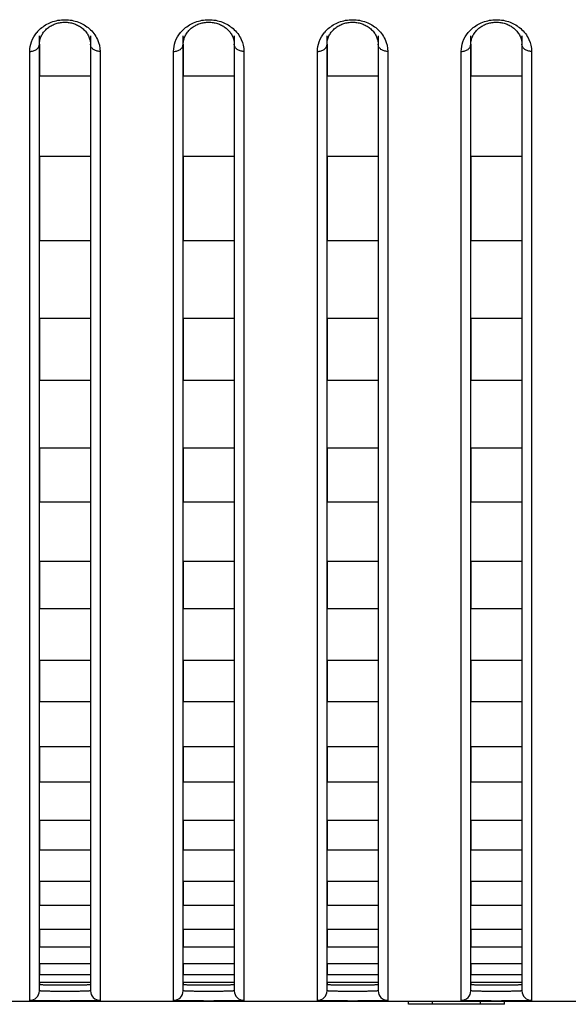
# Model space of a CAD drawing. Header units: millimetres. Extents: x -6054 to 364, y -1866 to 3094.
# Tile 274 of 360: x -3987 to -3970, y 1484 to 1515. Entities that reach past the tile are written whole.
import ezdxf

# ---------------------------------------------------------------- set-up
doc = ezdxf.new("R2010")
doc.units = ezdxf.units.MM
doc.header["$LTSCALE"] = 65.395
doc.layers.get('0').update_dxf_attribs({"linetype": 'CONTINUOUS'})

msp = doc.modelspace()

# ---------------------------------------------------------------- linework, layer by layer
at = {"linetype": 'Continuous'}
for p, q in [((-3986.223, 1484.478), (-3986.223, 1514.359)), ((-3984.623, 1514.359), (-3984.623, 1484.478)), ((-3981.723, 1484.478), (-3981.723, 1514.359)), ((-3980.123, 1514.359), (-3980.123, 1484.478)), ((-3977.223, 1484.478), (-3977.223, 1514.359)), ((-3975.623, 1514.359), (-3975.623, 1484.478)), ((-3972.723, 1484.478), (-3972.723, 1514.359)), ((-3971.123, 1514.359), (-3971.123, 1484.478)), ((-3986.523, 1484.178), (-3986.523, 1513.867)), ((-3986.223, 1514.091), (-3986.223, 1513.095)), ((-3986.223, 1514.091), (-3986.223, 1513.095)), ((-3984.623, 1514.091), (-3984.623, 1513.095)), ((-3984.623, 1514.091), (-3984.623, 1513.095)), ((-3984.323, 1513.867), (-3984.323, 1484.178)), ((-3982.023, 1484.178), (-3982.023, 1513.867)), ((-3981.723, 1514.091), (-3981.723, 1513.095)), ((-3981.723, 1514.091), (-3981.723, 1513.095)), ((-3980.123, 1514.091), (-3980.123, 1513.095)), ((-3980.123, 1514.091), (-3980.123, 1513.095)), ((-3979.823, 1513.867), (-3979.823, 1484.178)), ((-3977.523, 1484.178), (-3977.523, 1513.867)), ((-3977.223, 1514.091), (-3977.223, 1513.095)), ((-3977.223, 1514.091), (-3977.223, 1513.095)), ((-3975.623, 1514.091), (-3975.623, 1513.095)), ((-3975.623, 1514.091), (-3975.623, 1513.095)), ((-3975.323, 1513.867), (-3975.323, 1484.178)), ((-3973.023, 1484.178), (-3973.023, 1513.867)), ((-3972.723, 1514.091), (-3972.723, 1513.095)), ((-3972.723, 1514.091), (-3972.723, 1513.095)), ((-3971.123, 1514.091), (-3971.123, 1513.095)), ((-3971.123, 1514.091), (-3971.123, 1513.095)), ((-3970.823, 1513.867), (-3970.823, 1484.178)), ((-3984.623, 1513.095), (-3986.223, 1513.095)), ((-3984.623, 1513.095), (-3986.223, 1513.095)), ((-3980.123, 1513.095), (-3981.723, 1513.095)), ((-3980.123, 1513.095), (-3981.723, 1513.095)), ((-3975.623, 1513.095), (-3977.223, 1513.095)), ((-3975.623, 1513.095), (-3977.223, 1513.095)), ((-3971.123, 1513.095), (-3972.723, 1513.095)), ((-3971.123, 1513.095), (-3972.723, 1513.095)), ((-3986.223, 1510.583), (-3986.223, 1507.945)), ((-3986.223, 1510.583), (-3986.223, 1507.945)), ((-3984.623, 1510.583), (-3986.223, 1510.583)), ((-3984.623, 1510.583), (-3986.223, 1510.583)), ((-3984.623, 1510.583), (-3984.623, 1507.945)), ((-3984.623, 1510.583), (-3984.623, 1507.945)), ((-3981.723, 1510.583), (-3981.723, 1507.945)), ((-3981.723, 1510.583), (-3981.723, 1507.945)), ((-3980.123, 1510.583), (-3981.723, 1510.583)), ((-3980.123, 1510.583), (-3981.723, 1510.583)), ((-3980.123, 1510.583), (-3980.123, 1507.945)), ((-3980.123, 1510.583), (-3980.123, 1507.945)), ((-3977.223, 1510.583), (-3977.223, 1507.945)), ((-3977.223, 1510.583), (-3977.223, 1507.945)), ((-3975.623, 1510.583), (-3977.223, 1510.583)), ((-3975.623, 1510.583), (-3977.223, 1510.583)), ((-3975.623, 1510.583), (-3975.623, 1507.945)), ((-3975.623, 1510.583), (-3975.623, 1507.945)), ((-3972.723, 1510.583), (-3972.723, 1507.945)), ((-3972.723, 1510.583), (-3972.723, 1507.945)), ((-3971.123, 1510.583), (-3972.723, 1510.583)), ((-3971.123, 1510.583), (-3972.723, 1510.583)), ((-3971.123, 1510.583), (-3971.123, 1507.945)), ((-3971.123, 1510.583), (-3971.123, 1507.945)), ((-3984.623, 1507.945), (-3986.223, 1507.945)), ((-3984.623, 1507.945), (-3986.223, 1507.945)), ((-3980.123, 1507.945), (-3981.723, 1507.945)), ((-3980.123, 1507.945), (-3981.723, 1507.945)), ((-3975.623, 1507.945), (-3977.223, 1507.945)), ((-3975.623, 1507.945), (-3977.223, 1507.945)), ((-3971.123, 1507.945), (-3972.723, 1507.945)), ((-3971.123, 1507.945), (-3972.723, 1507.945)), ((-3986.223, 1505.516), (-3986.223, 1503.576)), ((-3986.223, 1505.516), (-3986.223, 1503.576)), ((-3984.623, 1505.516), (-3986.223, 1505.516)), ((-3984.623, 1505.516), (-3986.223, 1505.516)), ((-3984.623, 1505.516), (-3984.623, 1503.576)), ((-3984.623, 1505.516), (-3984.623, 1503.576)), ((-3981.723, 1505.516), (-3981.723, 1503.576)), ((-3981.723, 1505.516), (-3981.723, 1503.576)), ((-3980.123, 1505.516), (-3981.723, 1505.516)), ((-3980.123, 1505.516), (-3981.723, 1505.516)), ((-3980.123, 1505.516), (-3980.123, 1503.576)), ((-3980.123, 1505.516), (-3980.123, 1503.576)), ((-3977.223, 1505.516), (-3977.223, 1503.576)), ((-3977.223, 1505.516), (-3977.223, 1503.576)), ((-3975.623, 1505.516), (-3977.223, 1505.516)), ((-3975.623, 1505.516), (-3977.223, 1505.516)), ((-3975.623, 1505.516), (-3975.623, 1503.576)), ((-3975.623, 1505.516), (-3975.623, 1503.576)), ((-3972.723, 1505.516), (-3972.723, 1503.576)), ((-3972.723, 1505.516), (-3972.723, 1503.576)), ((-3971.123, 1505.516), (-3972.723, 1505.516)), ((-3971.123, 1505.516), (-3972.723, 1505.516)), ((-3971.123, 1505.516), (-3971.123, 1503.576)), ((-3971.123, 1505.516), (-3971.123, 1503.576)), ((-3984.623, 1503.576), (-3986.223, 1503.576)), ((-3984.623, 1503.576), (-3986.223, 1503.576)), ((-3980.123, 1503.576), (-3981.723, 1503.576)), ((-3980.123, 1503.576), (-3981.723, 1503.576)), ((-3975.623, 1503.576), (-3977.223, 1503.576)), ((-3975.623, 1503.576), (-3977.223, 1503.576)), ((-3971.123, 1503.576), (-3972.723, 1503.576)), ((-3971.123, 1503.576), (-3972.723, 1503.576)), ((-3986.223, 1501.459), (-3986.223, 1499.762)), ((-3986.223, 1501.459), (-3986.223, 1499.762)), ((-3984.623, 1501.459), (-3986.223, 1501.459)), ((-3984.623, 1501.459), (-3986.223, 1501.459)), ((-3984.623, 1501.459), (-3984.623, 1499.762)), ((-3984.623, 1501.459), (-3984.623, 1499.762)), ((-3981.723, 1501.459), (-3981.723, 1499.762)), ((-3981.723, 1501.459), (-3981.723, 1499.762)), ((-3980.123, 1501.459), (-3981.723, 1501.459)), ((-3980.123, 1501.459), (-3981.723, 1501.459)), ((-3980.123, 1501.459), (-3980.123, 1499.762)), ((-3980.123, 1501.459), (-3980.123, 1499.762)), ((-3977.223, 1501.459), (-3977.223, 1499.762)), ((-3977.223, 1501.459), (-3977.223, 1499.762)), ((-3975.623, 1501.459), (-3977.223, 1501.459)), ((-3975.623, 1501.459), (-3977.223, 1501.459)), ((-3975.623, 1501.459), (-3975.623, 1499.762)), ((-3975.623, 1501.459), (-3975.623, 1499.762)), ((-3972.723, 1501.459), (-3972.723, 1499.762)), ((-3972.723, 1501.459), (-3972.723, 1499.762)), ((-3971.123, 1501.459), (-3972.723, 1501.459)), ((-3971.123, 1501.459), (-3972.723, 1501.459)), ((-3971.123, 1501.459), (-3971.123, 1499.762)), ((-3971.123, 1501.459), (-3971.123, 1499.762)), ((-3984.623, 1499.762), (-3986.223, 1499.762)), ((-3984.623, 1499.762), (-3986.223, 1499.762)), ((-3980.123, 1499.762), (-3981.723, 1499.762)), ((-3980.123, 1499.762), (-3981.723, 1499.762)), ((-3975.623, 1499.762), (-3977.223, 1499.762)), ((-3975.623, 1499.762), (-3977.223, 1499.762)), ((-3971.123, 1499.762), (-3972.723, 1499.762)), ((-3971.123, 1499.762), (-3972.723, 1499.762)), ((-3986.223, 1497.91), (-3986.223, 1496.425)), ((-3986.223, 1497.91), (-3986.223, 1496.425)), ((-3984.623, 1497.91), (-3986.223, 1497.91)), ((-3984.623, 1497.91), (-3986.223, 1497.91)), ((-3984.623, 1497.91), (-3984.623, 1496.425)), ((-3984.623, 1497.91), (-3984.623, 1496.425)), ((-3981.723, 1497.91), (-3981.723, 1496.425)), ((-3981.723, 1497.91), (-3981.723, 1496.425)), ((-3980.123, 1497.91), (-3981.723, 1497.91)), ((-3980.123, 1497.91), (-3981.723, 1497.91)), ((-3980.123, 1497.91), (-3980.123, 1496.425)), ((-3980.123, 1497.91), (-3980.123, 1496.425)), ((-3977.223, 1497.91), (-3977.223, 1496.425)), ((-3977.223, 1497.91), (-3977.223, 1496.425)), ((-3975.623, 1497.91), (-3977.223, 1497.91)), ((-3975.623, 1497.91), (-3977.223, 1497.91)), ((-3975.623, 1497.91), (-3975.623, 1496.425)), ((-3975.623, 1497.91), (-3975.623, 1496.425)), ((-3972.723, 1497.91), (-3972.723, 1496.425)), ((-3972.723, 1497.91), (-3972.723, 1496.425)), ((-3971.123, 1497.91), (-3972.723, 1497.91)), ((-3971.123, 1497.91), (-3972.723, 1497.91)), ((-3971.123, 1497.91), (-3971.123, 1496.425)), ((-3971.123, 1497.91), (-3971.123, 1496.425)), ((-3984.623, 1496.425), (-3986.223, 1496.425)), ((-3984.623, 1496.425), (-3986.223, 1496.425)), ((-3980.123, 1496.425), (-3981.723, 1496.425)), ((-3980.123, 1496.425), (-3981.723, 1496.425)), ((-3975.623, 1496.425), (-3977.223, 1496.425)), ((-3975.623, 1496.425), (-3977.223, 1496.425)), ((-3971.123, 1496.425), (-3972.723, 1496.425)), ((-3971.123, 1496.425), (-3972.723, 1496.425)), ((-3986.223, 1494.806), (-3986.223, 1493.513)), ((-3986.223, 1494.806), (-3986.223, 1493.513)), ((-3984.623, 1494.806), (-3986.223, 1494.806)), ((-3984.623, 1494.806), (-3986.223, 1494.806)), ((-3984.623, 1494.806), (-3984.623, 1493.513)), ((-3984.623, 1494.806), (-3984.623, 1493.513)), ((-3981.723, 1494.806), (-3981.723, 1493.513)), ((-3981.723, 1494.806), (-3981.723, 1493.513)), ((-3980.123, 1494.806), (-3981.723, 1494.806)), ((-3980.123, 1494.806), (-3981.723, 1494.806)), ((-3980.123, 1494.806), (-3980.123, 1493.513)), ((-3980.123, 1494.806), (-3980.123, 1493.513)), ((-3977.223, 1494.806), (-3977.223, 1493.513)), ((-3977.223, 1494.806), (-3977.223, 1493.513)), ((-3975.623, 1494.806), (-3977.223, 1494.806)), ((-3975.623, 1494.806), (-3977.223, 1494.806)), ((-3975.623, 1494.806), (-3975.623, 1493.513)), ((-3975.623, 1494.806), (-3975.623, 1493.513)), ((-3972.723, 1494.806), (-3972.723, 1493.513)), ((-3972.723, 1494.806), (-3972.723, 1493.513)), ((-3971.123, 1494.806), (-3972.723, 1494.806)), ((-3971.123, 1494.806), (-3972.723, 1494.806)), ((-3971.123, 1494.806), (-3971.123, 1493.513)), ((-3971.123, 1494.806), (-3971.123, 1493.513)), ((-3984.623, 1493.513), (-3986.223, 1493.513)), ((-3984.623, 1493.513), (-3986.223, 1493.513)), ((-3980.123, 1493.513), (-3981.723, 1493.513)), ((-3980.123, 1493.513), (-3981.723, 1493.513)), ((-3975.623, 1493.513), (-3977.223, 1493.513)), ((-3975.623, 1493.513), (-3977.223, 1493.513)), ((-3971.123, 1493.513), (-3972.723, 1493.513)), ((-3971.123, 1493.513), (-3972.723, 1493.513)), ((-3986.223, 1492.112), (-3986.223, 1491.001)), ((-3986.223, 1492.112), (-3986.223, 1491.001)), ((-3984.623, 1492.112), (-3986.223, 1492.112)), ((-3984.623, 1492.112), (-3986.223, 1492.112)), ((-3984.623, 1492.112), (-3984.623, 1491.001)), ((-3984.623, 1492.112), (-3984.623, 1491.001)), ((-3981.723, 1492.112), (-3981.723, 1491.001)), ((-3981.723, 1492.112), (-3981.723, 1491.001)), ((-3980.123, 1492.112), (-3981.723, 1492.112)), ((-3980.123, 1492.112), (-3981.723, 1492.112)), ((-3980.123, 1492.112), (-3980.123, 1491.001)), ((-3980.123, 1492.112), (-3980.123, 1491.001)), ((-3977.223, 1492.112), (-3977.223, 1491.001)), ((-3977.223, 1492.112), (-3977.223, 1491.001)), ((-3975.623, 1492.112), (-3977.223, 1492.112)), ((-3975.623, 1492.112), (-3977.223, 1492.112)), ((-3975.623, 1492.112), (-3975.623, 1491.001)), ((-3975.623, 1492.112), (-3975.623, 1491.001)), ((-3972.723, 1492.112), (-3972.723, 1491.001)), ((-3972.723, 1492.112), (-3972.723, 1491.001)), ((-3971.123, 1492.112), (-3972.723, 1492.112)), ((-3971.123, 1492.112), (-3972.723, 1492.112)), ((-3971.123, 1492.112), (-3971.123, 1491.001)), ((-3971.123, 1492.112), (-3971.123, 1491.001)), ((-3984.623, 1491.001), (-3986.223, 1491.001)), ((-3984.623, 1491.001), (-3986.223, 1491.001)), ((-3980.123, 1491.001), (-3981.723, 1491.001)), ((-3980.123, 1491.001), (-3981.723, 1491.001)), ((-3975.623, 1491.001), (-3977.223, 1491.001)), ((-3975.623, 1491.001), (-3977.223, 1491.001)), ((-3971.123, 1491.001), (-3972.723, 1491.001)), ((-3971.123, 1491.001), (-3972.723, 1491.001)), ((-3986.223, 1489.808), (-3986.223, 1488.875)), ((-3986.223, 1489.808), (-3986.223, 1488.875)), ((-3984.623, 1489.808), (-3986.223, 1489.808)), ((-3984.623, 1489.808), (-3986.223, 1489.808)), ((-3984.623, 1489.808), (-3984.623, 1488.875)), ((-3984.623, 1489.808), (-3984.623, 1488.875)), ((-3981.723, 1489.808), (-3981.723, 1488.875)), ((-3981.723, 1489.808), (-3981.723, 1488.875)), ((-3980.123, 1489.808), (-3981.723, 1489.808)), ((-3980.123, 1489.808), (-3981.723, 1489.808)), ((-3980.123, 1489.808), (-3980.123, 1488.875)), ((-3980.123, 1489.808), (-3980.123, 1488.875)), ((-3977.223, 1489.808), (-3977.223, 1488.875)), ((-3977.223, 1489.808), (-3977.223, 1488.875)), ((-3975.623, 1489.808), (-3977.223, 1489.808)), ((-3975.623, 1489.808), (-3977.223, 1489.808)), ((-3975.623, 1489.808), (-3975.623, 1488.875)), ((-3975.623, 1489.808), (-3975.623, 1488.875)), ((-3972.723, 1489.808), (-3972.723, 1488.875)), ((-3972.723, 1489.808), (-3972.723, 1488.875)), ((-3971.123, 1489.808), (-3972.723, 1489.808)), ((-3971.123, 1489.808), (-3972.723, 1489.808)), ((-3971.123, 1489.808), (-3971.123, 1488.875)), ((-3971.123, 1489.808), (-3971.123, 1488.875)), ((-3984.623, 1488.875), (-3986.223, 1488.875)), ((-3984.623, 1488.875), (-3986.223, 1488.875)), ((-3980.123, 1488.875), (-3981.723, 1488.875)), ((-3980.123, 1488.875), (-3981.723, 1488.875)), ((-3975.623, 1488.875), (-3977.223, 1488.875)), ((-3975.623, 1488.875), (-3977.223, 1488.875)), ((-3971.123, 1488.875), (-3972.723, 1488.875)), ((-3971.123, 1488.875), (-3972.723, 1488.875)), ((-3986.223, 1487.894), (-3986.223, 1487.148)), ((-3986.223, 1487.894), (-3986.223, 1487.148)), ((-3984.623, 1487.894), (-3986.223, 1487.894)), ((-3984.623, 1487.894), (-3986.223, 1487.894)), ((-3984.623, 1487.894), (-3984.623, 1487.148)), ((-3984.623, 1487.894), (-3984.623, 1487.148)), ((-3981.723, 1487.894), (-3981.723, 1487.148)), ((-3981.723, 1487.894), (-3981.723, 1487.148)), ((-3980.123, 1487.894), (-3981.723, 1487.894)), ((-3980.123, 1487.894), (-3981.723, 1487.894)), ((-3980.123, 1487.894), (-3980.123, 1487.148)), ((-3980.123, 1487.894), (-3980.123, 1487.148)), ((-3977.223, 1487.894), (-3977.223, 1487.148)), ((-3977.223, 1487.894), (-3977.223, 1487.148)), ((-3975.623, 1487.894), (-3977.223, 1487.894)), ((-3975.623, 1487.894), (-3977.223, 1487.894)), ((-3975.623, 1487.894), (-3975.623, 1487.148)), ((-3975.623, 1487.894), (-3975.623, 1487.148)), ((-3972.723, 1487.894), (-3972.723, 1487.148)), ((-3972.723, 1487.894), (-3972.723, 1487.148)), ((-3971.123, 1487.894), (-3972.723, 1487.894)), ((-3971.123, 1487.894), (-3972.723, 1487.894)), ((-3971.123, 1487.894), (-3971.123, 1487.148)), ((-3971.123, 1487.894), (-3971.123, 1487.148)), ((-3984.623, 1487.148), (-3986.223, 1487.148)), ((-3984.623, 1487.148), (-3986.223, 1487.148)), ((-3980.123, 1487.148), (-3981.723, 1487.148)), ((-3980.123, 1487.148), (-3981.723, 1487.148)), ((-3975.623, 1487.148), (-3977.223, 1487.148)), ((-3975.623, 1487.148), (-3977.223, 1487.148)), ((-3971.123, 1487.148), (-3972.723, 1487.148)), ((-3971.123, 1487.148), (-3972.723, 1487.148)), ((-3986.223, 1486.389), (-3986.223, 1485.837)), ((-3986.223, 1486.389), (-3986.223, 1485.837)), ((-3984.623, 1486.389), (-3986.223, 1486.389)), ((-3984.623, 1486.389), (-3986.223, 1486.389)), ((-3984.623, 1486.389), (-3984.623, 1485.837)), ((-3984.623, 1486.389), (-3984.623, 1485.837)), ((-3981.723, 1486.389), (-3981.723, 1485.837)), ((-3981.723, 1486.389), (-3981.723, 1485.837)), ((-3980.123, 1486.389), (-3981.723, 1486.389)), ((-3980.123, 1486.389), (-3981.723, 1486.389)), ((-3980.123, 1486.389), (-3980.123, 1485.837)), ((-3980.123, 1486.389), (-3980.123, 1485.837)), ((-3977.223, 1486.389), (-3977.223, 1485.837)), ((-3977.223, 1486.389), (-3977.223, 1485.837)), ((-3975.623, 1486.389), (-3977.223, 1486.389)), ((-3975.623, 1486.389), (-3977.223, 1486.389)), ((-3975.623, 1486.389), (-3975.623, 1485.837)), ((-3975.623, 1486.389), (-3975.623, 1485.837)), ((-3972.723, 1486.389), (-3972.723, 1485.837)), ((-3972.723, 1486.389), (-3972.723, 1485.837)), ((-3971.123, 1486.389), (-3972.723, 1486.389)), ((-3971.123, 1486.389), (-3972.723, 1486.389)), ((-3971.123, 1486.389), (-3971.123, 1485.837)), ((-3971.123, 1486.389), (-3971.123, 1485.837)), ((-3984.623, 1485.837), (-3986.223, 1485.837)), ((-3984.623, 1485.837), (-3986.223, 1485.837)), ((-3980.123, 1485.837), (-3981.723, 1485.837)), ((-3980.123, 1485.837), (-3981.723, 1485.837)), ((-3975.623, 1485.837), (-3977.223, 1485.837)), ((-3975.623, 1485.837), (-3977.223, 1485.837)), ((-3971.123, 1485.837), (-3972.723, 1485.837)), ((-3971.123, 1485.837), (-3972.723, 1485.837)), ((-3986.223, 1485.315), (-3986.223, 1484.98)), ((-3986.223, 1485.315), (-3986.223, 1484.98)), ((-3984.623, 1485.315), (-3986.223, 1485.315)), ((-3984.623, 1485.315), (-3986.223, 1485.315)), ((-3984.623, 1485.315), (-3984.623, 1484.98)), ((-3984.623, 1485.315), (-3984.623, 1484.98)), ((-3981.723, 1485.315), (-3981.723, 1484.98)), ((-3981.723, 1485.315), (-3981.723, 1484.98)), ((-3980.123, 1485.315), (-3981.723, 1485.315)), ((-3980.123, 1485.315), (-3981.723, 1485.315)), ((-3980.123, 1485.315), (-3980.123, 1484.98)), ((-3980.123, 1485.315), (-3980.123, 1484.98)), ((-3977.223, 1485.315), (-3977.223, 1484.98)), ((-3977.223, 1485.315), (-3977.223, 1484.98)), ((-3975.623, 1485.315), (-3977.223, 1485.315)), ((-3975.623, 1485.315), (-3977.223, 1485.315)), ((-3975.623, 1485.315), (-3975.623, 1484.98)), ((-3975.623, 1485.315), (-3975.623, 1484.98)), ((-3972.723, 1485.315), (-3972.723, 1484.98)), ((-3972.723, 1485.315), (-3972.723, 1484.98)), ((-3971.123, 1485.315), (-3972.723, 1485.315)), ((-3971.123, 1485.315), (-3972.723, 1485.315)), ((-3971.123, 1485.315), (-3971.123, 1484.98)), ((-3971.123, 1485.315), (-3971.123, 1484.98)), ((-3984.623, 1484.98), (-3986.223, 1484.98)), ((-3984.623, 1484.98), (-3986.223, 1484.98)), ((-3980.123, 1484.98), (-3981.723, 1484.98)), ((-3980.123, 1484.98), (-3981.723, 1484.98)), ((-3975.623, 1484.98), (-3977.223, 1484.98)), ((-3975.623, 1484.98), (-3977.223, 1484.98)), ((-3971.123, 1484.98), (-3972.723, 1484.98)), ((-3971.123, 1484.98), (-3972.723, 1484.98)), ((-3986.223, 1484.731), (-3986.223, 1484.678)), ((-3986.223, 1484.731), (-3986.223, 1484.678)), ((-3984.623, 1484.731), (-3986.223, 1484.731)), ((-3984.623, 1484.731), (-3986.223, 1484.731)), ((-3984.623, 1484.731), (-3984.623, 1484.678)), ((-3984.623, 1484.731), (-3984.623, 1484.678)), ((-3981.723, 1484.731), (-3981.723, 1484.678)), ((-3981.723, 1484.731), (-3981.723, 1484.678)), ((-3980.123, 1484.731), (-3981.723, 1484.731)), ((-3980.123, 1484.731), (-3981.723, 1484.731)), ((-3980.123, 1484.731), (-3980.123, 1484.678)), ((-3980.123, 1484.731), (-3980.123, 1484.678)), ((-3977.223, 1484.731), (-3977.223, 1484.678)), ((-3977.223, 1484.731), (-3977.223, 1484.678)), ((-3975.623, 1484.731), (-3977.223, 1484.731)), ((-3975.623, 1484.731), (-3977.223, 1484.731)), ((-3975.623, 1484.731), (-3975.623, 1484.678)), ((-3975.623, 1484.731), (-3975.623, 1484.678)), ((-3972.723, 1484.731), (-3972.723, 1484.678)), ((-3972.723, 1484.731), (-3972.723, 1484.678)), ((-3971.123, 1484.731), (-3972.723, 1484.731)), ((-3971.123, 1484.731), (-3972.723, 1484.731)), ((-3971.123, 1484.731), (-3971.123, 1484.678)), ((-3971.123, 1484.731), (-3971.123, 1484.678)), ((-4432.673, 1484.154), (-3353.673, 1484.154)), ((-3974.673, 1484.054), (-3974.673, 1484.154)), ((-3971.673, 1484.054), (-3974.673, 1484.054)), ((-3973.923, 1484.054), (-3973.923, 1484.154)), ((-3972.423, 1484.054), (-3972.423, 1484.154)), ((-3971.673, 1484.054), (-3971.673, 1484.154))]:
    msp.add_line(p, q, dxfattribs=at)
for points in [[(-3986.128, 1514.412), (-3986.11, 1514.44), (-3986.09, 1514.468), (-3986.068, 1514.495), (-3986.045, 1514.521), (-3986.021, 1514.546), (-3985.995, 1514.57), (-3985.968, 1514.592), (-3985.94, 1514.614), (-3985.912, 1514.635), (-3985.882, 1514.654), (-3985.852, 1514.671), (-3985.822, 1514.687), (-3985.791, 1514.702), (-3985.76, 1514.716), (-3985.728, 1514.728), (-3985.696, 1514.739), (-3985.663, 1514.749), (-3985.63, 1514.757), (-3985.596, 1514.765), (-3985.562, 1514.771), (-3985.528, 1514.775), (-3985.493, 1514.779), (-3985.459, 1514.781), (-3985.424, 1514.782), (-3985.389, 1514.781), (-3985.355, 1514.779), (-3985.32, 1514.776), (-3985.286, 1514.771), (-3985.252, 1514.765), (-3985.219, 1514.758), (-3985.185, 1514.749), (-3985.153, 1514.74), (-3985.12, 1514.729), (-3985.089, 1514.717), (-3985.057, 1514.703), (-3985.026, 1514.688), (-3984.996, 1514.672), (-3984.966, 1514.655), (-3984.936, 1514.636), (-3984.907, 1514.615), (-3984.879, 1514.594), (-3984.853, 1514.571), (-3984.827, 1514.547), (-3984.803, 1514.522), (-3984.78, 1514.497), (-3984.758, 1514.47), (-3984.738, 1514.443), (-3984.719, 1514.415)], [(-3981.628, 1514.412), (-3981.61, 1514.44), (-3981.59, 1514.468), (-3981.568, 1514.495), (-3981.545, 1514.521), (-3981.521, 1514.546), (-3981.495, 1514.57), (-3981.468, 1514.592), (-3981.44, 1514.614), (-3981.412, 1514.635), (-3981.382, 1514.654), (-3981.352, 1514.671), (-3981.322, 1514.687), (-3981.291, 1514.702), (-3981.26, 1514.716), (-3981.228, 1514.728), (-3981.196, 1514.739), (-3981.163, 1514.749), (-3981.13, 1514.757), (-3981.096, 1514.765), (-3981.062, 1514.771), (-3981.028, 1514.775), (-3980.993, 1514.779), (-3980.959, 1514.781), (-3980.924, 1514.782), (-3980.889, 1514.781), (-3980.855, 1514.779), (-3980.82, 1514.776), (-3980.786, 1514.771), (-3980.752, 1514.765), (-3980.719, 1514.758), (-3980.685, 1514.749), (-3980.653, 1514.74), (-3980.62, 1514.729), (-3980.589, 1514.717), (-3980.557, 1514.703), (-3980.526, 1514.688), (-3980.496, 1514.672), (-3980.466, 1514.655), (-3980.436, 1514.636), (-3980.407, 1514.615), (-3980.379, 1514.594), (-3980.353, 1514.571), (-3980.327, 1514.547), (-3980.303, 1514.522), (-3980.28, 1514.497), (-3980.258, 1514.47), (-3980.238, 1514.443), (-3980.219, 1514.415)], [(-3977.128, 1514.412), (-3977.11, 1514.44), (-3977.09, 1514.468), (-3977.068, 1514.495), (-3977.045, 1514.521), (-3977.021, 1514.546), (-3976.995, 1514.57), (-3976.968, 1514.592), (-3976.94, 1514.614), (-3976.912, 1514.635), (-3976.882, 1514.654), (-3976.852, 1514.671), (-3976.822, 1514.687), (-3976.791, 1514.702), (-3976.76, 1514.716), (-3976.728, 1514.728), (-3976.696, 1514.739), (-3976.663, 1514.749), (-3976.63, 1514.757), (-3976.596, 1514.765), (-3976.562, 1514.771), (-3976.528, 1514.775), (-3976.493, 1514.779), (-3976.459, 1514.781), (-3976.424, 1514.782), (-3976.389, 1514.781), (-3976.355, 1514.779), (-3976.32, 1514.776), (-3976.286, 1514.771), (-3976.252, 1514.765), (-3976.219, 1514.758), (-3976.185, 1514.749), (-3976.153, 1514.74), (-3976.12, 1514.729), (-3976.089, 1514.717), (-3976.057, 1514.703), (-3976.026, 1514.688), (-3975.996, 1514.672), (-3975.966, 1514.655), (-3975.936, 1514.636), (-3975.907, 1514.615), (-3975.879, 1514.594), (-3975.853, 1514.571), (-3975.827, 1514.547), (-3975.803, 1514.522), (-3975.78, 1514.497), (-3975.758, 1514.47), (-3975.738, 1514.443), (-3975.719, 1514.415)], [(-3972.628, 1514.412), (-3972.61, 1514.44), (-3972.59, 1514.468), (-3972.568, 1514.495), (-3972.545, 1514.521), (-3972.521, 1514.546), (-3972.495, 1514.57), (-3972.468, 1514.592), (-3972.44, 1514.614), (-3972.412, 1514.635), (-3972.382, 1514.654), (-3972.352, 1514.671), (-3972.322, 1514.687), (-3972.291, 1514.702), (-3972.26, 1514.716), (-3972.228, 1514.728), (-3972.196, 1514.739), (-3972.163, 1514.749), (-3972.13, 1514.757), (-3972.096, 1514.765), (-3972.062, 1514.771), (-3972.028, 1514.775), (-3971.993, 1514.779), (-3971.959, 1514.781), (-3971.924, 1514.782), (-3971.889, 1514.781), (-3971.855, 1514.779), (-3971.82, 1514.776), (-3971.786, 1514.771), (-3971.752, 1514.765), (-3971.719, 1514.758), (-3971.685, 1514.749), (-3971.653, 1514.74), (-3971.62, 1514.729), (-3971.589, 1514.717), (-3971.557, 1514.703), (-3971.526, 1514.688), (-3971.496, 1514.672), (-3971.466, 1514.655), (-3971.436, 1514.636), (-3971.407, 1514.615), (-3971.379, 1514.594), (-3971.353, 1514.571), (-3971.327, 1514.547), (-3971.303, 1514.522), (-3971.28, 1514.497), (-3971.258, 1514.47), (-3971.238, 1514.443), (-3971.219, 1514.415)], [(-3986.223, 1514.091), (-3986.223, 1514.105), (-3986.221, 1514.137), (-3986.218, 1514.169), (-3986.213, 1514.2), (-3986.206, 1514.232), (-3986.197, 1514.263)], [(-3986.197, 1514.263), (-3986.187, 1514.293), (-3986.174, 1514.324), (-3986.161, 1514.354), (-3986.145, 1514.383), (-3986.128, 1514.412)], [(-3984.719, 1514.415), (-3984.702, 1514.386), (-3984.687, 1514.357), (-3984.673, 1514.327), (-3984.661, 1514.297), (-3984.65, 1514.266)], [(-3984.65, 1514.266), (-3984.642, 1514.235), (-3984.634, 1514.204), (-3984.629, 1514.173), (-3984.625, 1514.141), (-3984.623, 1514.109), (-3984.623, 1514.091)], [(-3981.723, 1514.091), (-3981.723, 1514.105), (-3981.721, 1514.137), (-3981.718, 1514.169), (-3981.713, 1514.2), (-3981.706, 1514.232), (-3981.697, 1514.263)], [(-3981.697, 1514.263), (-3981.687, 1514.293), (-3981.674, 1514.324), (-3981.661, 1514.354), (-3981.645, 1514.383), (-3981.628, 1514.412)], [(-3980.219, 1514.415), (-3980.202, 1514.386), (-3980.187, 1514.357), (-3980.173, 1514.327), (-3980.161, 1514.297), (-3980.15, 1514.266)], [(-3980.15, 1514.266), (-3980.142, 1514.235), (-3980.134, 1514.204), (-3980.129, 1514.173), (-3980.125, 1514.141), (-3980.123, 1514.109), (-3980.123, 1514.091)], [(-3977.223, 1514.091), (-3977.223, 1514.105), (-3977.221, 1514.137), (-3977.218, 1514.169), (-3977.213, 1514.2), (-3977.206, 1514.232), (-3977.197, 1514.263)], [(-3977.197, 1514.263), (-3977.187, 1514.293), (-3977.174, 1514.324), (-3977.161, 1514.354), (-3977.145, 1514.383), (-3977.128, 1514.412)], [(-3975.719, 1514.415), (-3975.702, 1514.386), (-3975.687, 1514.357), (-3975.673, 1514.327), (-3975.661, 1514.297), (-3975.65, 1514.266)], [(-3975.65, 1514.266), (-3975.642, 1514.235), (-3975.634, 1514.204), (-3975.629, 1514.173), (-3975.625, 1514.141), (-3975.623, 1514.109), (-3975.623, 1514.091)], [(-3972.723, 1514.091), (-3972.723, 1514.105), (-3972.721, 1514.137), (-3972.718, 1514.169), (-3972.713, 1514.2), (-3972.706, 1514.232), (-3972.697, 1514.263)], [(-3972.697, 1514.263), (-3972.687, 1514.293), (-3972.674, 1514.324), (-3972.661, 1514.354), (-3972.645, 1514.383), (-3972.628, 1514.412)], [(-3971.219, 1514.415), (-3971.202, 1514.386), (-3971.187, 1514.357), (-3971.173, 1514.327), (-3971.161, 1514.297), (-3971.15, 1514.266)], [(-3971.15, 1514.266), (-3971.142, 1514.235), (-3971.134, 1514.204), (-3971.129, 1514.173), (-3971.125, 1514.141), (-3971.123, 1514.109), (-3971.123, 1514.091)]]:
    msp.add_lwpolyline(points, dxfattribs=at)
for centre, radius, start, end in [((-3985.498, 1513.792), 1.045, 130.984, 140.592), ((-3980.998, 1513.792), 1.045, 130.984, 140.592), ((-3976.498, 1513.792), 1.045, 130.984, 140.592), ((-3971.998, 1513.792), 1.045, 130.984, 140.592), ((-3986.523, 1484.478), 0.3, 269.9896, 359.9896), ((-3984.323, 1484.478), 0.3, 180.0104, 270.0104), ((-3982.023, 1484.478), 0.3, 269.9896, 359.9896), ((-3979.823, 1484.478), 0.3, 180.0104, 270.0104), ((-3977.523, 1484.478), 0.3, 269.9896, 359.9896), ((-3975.323, 1484.478), 0.3, 180.0104, 270.0104), ((-3973.023, 1484.478), 0.3, 269.9896, 359.9896), ((-3970.823, 1484.478), 0.3, 180.0104, 270.0104)]:
    msp.add_arc(centre, radius, start, end, dxfattribs=at)
for points, knots in [([(-3986.184, 1514.581), (-3986.086, 1514.666), (-3985.845, 1514.81), (-3985.423, 1514.887), (-3985.001, 1514.81), (-3984.76, 1514.666), (-3984.662, 1514.581)], [0, 0, 0, 0, 0.23574, 0.500003, 0.764265, 1, 1, 1, 1]), ([(-3981.684, 1514.581), (-3981.586, 1514.666), (-3981.345, 1514.81), (-3980.923, 1514.887), (-3980.501, 1514.81), (-3980.26, 1514.666), (-3980.162, 1514.581)], [0, 0, 0, 0, 0.23574, 0.500003, 0.764265, 1, 1, 1, 1]), ([(-3977.184, 1514.581), (-3977.086, 1514.666), (-3976.845, 1514.81), (-3976.423, 1514.887), (-3976.001, 1514.81), (-3975.76, 1514.666), (-3975.662, 1514.581)], [0, 0, 0, 0, 0.23574, 0.500003, 0.764265, 1, 1, 1, 1]), ([(-3972.684, 1514.581), (-3972.586, 1514.666), (-3972.345, 1514.81), (-3971.923, 1514.887), (-3971.501, 1514.81), (-3971.26, 1514.666), (-3971.162, 1514.581)], [0, 0, 0, 0, 0.23574, 0.500003, 0.764265, 1, 1, 1, 1]), ([(-3984.662, 1514.581), (-3984.556, 1514.488), (-3984.385, 1514.267), (-3984.323, 1513.995), (-3984.323, 1513.867)], [0, 0, 0, 0, 0.525823, 1, 1, 1, 1]), ([(-3980.162, 1514.581), (-3980.056, 1514.488), (-3979.885, 1514.267), (-3979.823, 1513.995), (-3979.823, 1513.867)], [0, 0, 0, 0, 0.525823, 1, 1, 1, 1]), ([(-3975.662, 1514.581), (-3975.556, 1514.488), (-3975.385, 1514.267), (-3975.323, 1513.995), (-3975.323, 1513.867)], [0, 0, 0, 0, 0.525823, 1, 1, 1, 1]), ([(-3971.162, 1514.581), (-3971.056, 1514.488), (-3970.885, 1514.267), (-3970.823, 1513.995), (-3970.823, 1513.867)], [0, 0, 0, 0, 0.525823, 1, 1, 1, 1]), ([(-3986.523, 1513.867), (-3986.523, 1513.969), (-3986.485, 1514.183), (-3986.375, 1514.371), (-3986.306, 1514.456)], [0, 0, 0, 0, 0.482589, 1, 1, 1, 1]), ([(-3982.023, 1513.867), (-3982.023, 1513.969), (-3981.985, 1514.183), (-3981.875, 1514.371), (-3981.806, 1514.456)], [0, 0, 0, 0, 0.482589, 1, 1, 1, 1]), ([(-3977.523, 1513.867), (-3977.523, 1513.969), (-3977.485, 1514.183), (-3977.375, 1514.371), (-3977.306, 1514.456)], [0, 0, 0, 0, 0.482589, 1, 1, 1, 1]), ([(-3973.023, 1513.867), (-3973.023, 1513.969), (-3972.985, 1514.183), (-3972.875, 1514.371), (-3972.806, 1514.456)], [0, 0, 0, 0, 0.482589, 1, 1, 1, 1]), ([(-3986.523, 1513.867), (-3986.484, 1513.867), (-3986.409, 1513.878), (-3986.31, 1513.925), (-3986.241, 1513.999), (-3986.223, 1514.062), (-3986.223, 1514.091)], [0, 0, 0, 0, 0.28207, 0.546535, 0.783879, 1, 1, 1, 1]), ([(-3984.323, 1513.867), (-3984.362, 1513.867), (-3984.437, 1513.878), (-3984.536, 1513.925), (-3984.605, 1513.999), (-3984.623, 1514.062), (-3984.623, 1514.091)], [0, 0, 0, 0, 0.28207, 0.546535, 0.783879, 1, 1, 1, 1]), ([(-3982.023, 1513.867), (-3981.984, 1513.867), (-3981.909, 1513.878), (-3981.81, 1513.925), (-3981.741, 1513.999), (-3981.723, 1514.062), (-3981.723, 1514.091)], [0, 0, 0, 0, 0.28207, 0.546535, 0.783879, 1, 1, 1, 1]), ([(-3979.823, 1513.867), (-3979.862, 1513.867), (-3979.937, 1513.878), (-3980.036, 1513.925), (-3980.105, 1513.999), (-3980.123, 1514.062), (-3980.123, 1514.091)], [0, 0, 0, 0, 0.28207, 0.546535, 0.783879, 1, 1, 1, 1]), ([(-3977.523, 1513.867), (-3977.484, 1513.867), (-3977.409, 1513.878), (-3977.31, 1513.925), (-3977.241, 1513.999), (-3977.223, 1514.062), (-3977.223, 1514.091)], [0, 0, 0, 0, 0.28207, 0.546535, 0.783879, 1, 1, 1, 1]), ([(-3975.323, 1513.867), (-3975.362, 1513.867), (-3975.437, 1513.878), (-3975.536, 1513.925), (-3975.605, 1513.999), (-3975.623, 1514.062), (-3975.623, 1514.091)], [0, 0, 0, 0, 0.28207, 0.546535, 0.783879, 1, 1, 1, 1]), ([(-3973.023, 1513.867), (-3972.984, 1513.867), (-3972.909, 1513.878), (-3972.81, 1513.925), (-3972.741, 1513.999), (-3972.723, 1514.062), (-3972.723, 1514.091)], [0, 0, 0, 0, 0.28207, 0.546535, 0.783879, 1, 1, 1, 1]), ([(-3970.823, 1513.867), (-3970.862, 1513.867), (-3970.937, 1513.878), (-3971.036, 1513.925), (-3971.105, 1513.999), (-3971.123, 1514.062), (-3971.123, 1514.091)], [0, 0, 0, 0, 0.28207, 0.546535, 0.783879, 1, 1, 1, 1]), ([(-3986.223, 1484.678), (-3986.223, 1484.676), (-3986.216, 1484.675), (-3986.206, 1484.673), (-3986.186, 1484.672), (-3986.16, 1484.67), (-3986.126, 1484.668), (-3986.069, 1484.667), (-3985.982, 1484.665), (-3985.862, 1484.663), (-3985.725, 1484.662), (-3985.577, 1484.661), (-3985.423, 1484.661), (-3985.269, 1484.661), (-3985.121, 1484.662), (-3984.984, 1484.663), (-3984.865, 1484.665), (-3984.778, 1484.667), (-3984.72, 1484.668), (-3984.686, 1484.67), (-3984.66, 1484.672), (-3984.64, 1484.673), (-3984.631, 1484.675), (-3984.623, 1484.676), (-3984.623, 1484.678)], [0, 0, 0, 0, 0.002721, 0.01001, 0.021969, 0.038509, 0.059481, 0.084689, 0.146812, 0.222502, 0.308855, 0.402555, 0.5, 0.597445, 0.691145, 0.777498, 0.853188, 0.915311, 0.940519, 0.961491, 0.978031, 0.98999, 0.997279, 1, 1, 1, 1]), ([(-3986.223, 1484.678), (-3986.223, 1484.676), (-3986.216, 1484.675), (-3986.206, 1484.673), (-3986.186, 1484.672), (-3986.16, 1484.67), (-3986.126, 1484.668), (-3986.069, 1484.667), (-3985.982, 1484.665), (-3985.862, 1484.663), (-3985.725, 1484.662), (-3985.577, 1484.661), (-3985.423, 1484.661), (-3985.269, 1484.661), (-3985.121, 1484.662), (-3984.984, 1484.663), (-3984.865, 1484.665), (-3984.778, 1484.667), (-3984.72, 1484.668), (-3984.686, 1484.67), (-3984.66, 1484.672), (-3984.64, 1484.673), (-3984.631, 1484.675), (-3984.623, 1484.676), (-3984.623, 1484.678)], [0, 0, 0, 0, 0.002721, 0.01001, 0.021969, 0.038509, 0.059481, 0.084689, 0.146812, 0.222502, 0.308855, 0.402555, 0.5, 0.597445, 0.691145, 0.777498, 0.853188, 0.915311, 0.940519, 0.961491, 0.978031, 0.98999, 0.997279, 1, 1, 1, 1]), ([(-3986.223, 1484.678), (-3986.223, 1484.676), (-3986.216, 1484.675), (-3986.206, 1484.673), (-3986.186, 1484.672), (-3986.16, 1484.67), (-3986.126, 1484.668), (-3986.069, 1484.667), (-3985.982, 1484.665), (-3985.862, 1484.663), (-3985.725, 1484.662), (-3985.577, 1484.661), (-3985.423, 1484.661), (-3985.269, 1484.661), (-3985.121, 1484.662), (-3984.984, 1484.663), (-3984.865, 1484.665), (-3984.778, 1484.667), (-3984.72, 1484.668), (-3984.686, 1484.67), (-3984.66, 1484.672), (-3984.64, 1484.673), (-3984.631, 1484.675), (-3984.623, 1484.676), (-3984.623, 1484.678)], [0, 0, 0, 0, 0.002721, 0.01001, 0.021969, 0.038509, 0.059481, 0.084689, 0.146812, 0.222502, 0.308855, 0.402555, 0.5, 0.597445, 0.691145, 0.777498, 0.853188, 0.915311, 0.940519, 0.961491, 0.978031, 0.98999, 0.997279, 1, 1, 1, 1]), ([(-3981.723, 1484.678), (-3981.723, 1484.676), (-3981.716, 1484.675), (-3981.706, 1484.673), (-3981.686, 1484.672), (-3981.66, 1484.67), (-3981.626, 1484.668), (-3981.569, 1484.667), (-3981.482, 1484.665), (-3981.362, 1484.663), (-3981.225, 1484.662), (-3981.077, 1484.661), (-3980.923, 1484.661), (-3980.769, 1484.661), (-3980.621, 1484.662), (-3980.484, 1484.663), (-3980.365, 1484.665), (-3980.278, 1484.667), (-3980.22, 1484.668), (-3980.186, 1484.67), (-3980.16, 1484.672), (-3980.14, 1484.673), (-3980.131, 1484.675), (-3980.123, 1484.676), (-3980.123, 1484.678)], [0, 0, 0, 0, 0.002721, 0.01001, 0.021969, 0.038509, 0.059481, 0.084689, 0.146812, 0.222502, 0.308855, 0.402555, 0.5, 0.597445, 0.691145, 0.777498, 0.853188, 0.915311, 0.940519, 0.961491, 0.978031, 0.98999, 0.997279, 1, 1, 1, 1]), ([(-3981.723, 1484.678), (-3981.723, 1484.676), (-3981.716, 1484.675), (-3981.706, 1484.673), (-3981.686, 1484.672), (-3981.66, 1484.67), (-3981.626, 1484.668), (-3981.569, 1484.667), (-3981.482, 1484.665), (-3981.362, 1484.663), (-3981.225, 1484.662), (-3981.077, 1484.661), (-3980.923, 1484.661), (-3980.769, 1484.661), (-3980.621, 1484.662), (-3980.484, 1484.663), (-3980.365, 1484.665), (-3980.278, 1484.667), (-3980.22, 1484.668), (-3980.186, 1484.67), (-3980.16, 1484.672), (-3980.14, 1484.673), (-3980.131, 1484.675), (-3980.123, 1484.676), (-3980.123, 1484.678)], [0, 0, 0, 0, 0.002721, 0.01001, 0.021969, 0.038509, 0.059481, 0.084689, 0.146812, 0.222502, 0.308855, 0.402555, 0.5, 0.597445, 0.691145, 0.777498, 0.853188, 0.915311, 0.940519, 0.961491, 0.978031, 0.98999, 0.997279, 1, 1, 1, 1]), ([(-3981.723, 1484.678), (-3981.723, 1484.676), (-3981.716, 1484.675), (-3981.706, 1484.673), (-3981.686, 1484.672), (-3981.66, 1484.67), (-3981.626, 1484.668), (-3981.569, 1484.667), (-3981.482, 1484.665), (-3981.362, 1484.663), (-3981.225, 1484.662), (-3981.077, 1484.661), (-3980.923, 1484.661), (-3980.769, 1484.661), (-3980.621, 1484.662), (-3980.484, 1484.663), (-3980.365, 1484.665), (-3980.278, 1484.667), (-3980.22, 1484.668), (-3980.186, 1484.67), (-3980.16, 1484.672), (-3980.14, 1484.673), (-3980.131, 1484.675), (-3980.123, 1484.676), (-3980.123, 1484.678)], [0, 0, 0, 0, 0.002721, 0.01001, 0.021969, 0.038509, 0.059481, 0.084689, 0.146812, 0.222502, 0.308855, 0.402555, 0.5, 0.597445, 0.691145, 0.777498, 0.853188, 0.915311, 0.940519, 0.961491, 0.978031, 0.98999, 0.997279, 1, 1, 1, 1]), ([(-3977.223, 1484.678), (-3977.223, 1484.676), (-3977.216, 1484.675), (-3977.206, 1484.673), (-3977.186, 1484.672), (-3977.16, 1484.67), (-3977.126, 1484.668), (-3977.069, 1484.667), (-3976.982, 1484.665), (-3976.862, 1484.663), (-3976.725, 1484.662), (-3976.577, 1484.661), (-3976.423, 1484.661), (-3976.269, 1484.661), (-3976.121, 1484.662), (-3975.984, 1484.663), (-3975.865, 1484.665), (-3975.778, 1484.667), (-3975.72, 1484.668), (-3975.686, 1484.67), (-3975.66, 1484.672), (-3975.64, 1484.673), (-3975.631, 1484.675), (-3975.623, 1484.676), (-3975.623, 1484.678)], [0, 0, 0, 0, 0.002721, 0.01001, 0.021969, 0.038509, 0.059481, 0.084689, 0.146812, 0.222502, 0.308855, 0.402555, 0.5, 0.597445, 0.691145, 0.777498, 0.853188, 0.915311, 0.940519, 0.961491, 0.978031, 0.98999, 0.997279, 1, 1, 1, 1]), ([(-3977.223, 1484.678), (-3977.223, 1484.676), (-3977.216, 1484.675), (-3977.206, 1484.673), (-3977.186, 1484.672), (-3977.16, 1484.67), (-3977.126, 1484.668), (-3977.069, 1484.667), (-3976.982, 1484.665), (-3976.862, 1484.663), (-3976.725, 1484.662), (-3976.577, 1484.661), (-3976.423, 1484.661), (-3976.269, 1484.661), (-3976.121, 1484.662), (-3975.984, 1484.663), (-3975.865, 1484.665), (-3975.778, 1484.667), (-3975.72, 1484.668), (-3975.686, 1484.67), (-3975.66, 1484.672), (-3975.64, 1484.673), (-3975.631, 1484.675), (-3975.623, 1484.676), (-3975.623, 1484.678)], [0, 0, 0, 0, 0.002721, 0.01001, 0.021969, 0.038509, 0.059481, 0.084689, 0.146812, 0.222502, 0.308855, 0.402555, 0.5, 0.597445, 0.691145, 0.777498, 0.853188, 0.915311, 0.940519, 0.961491, 0.978031, 0.98999, 0.997279, 1, 1, 1, 1]), ([(-3977.223, 1484.678), (-3977.223, 1484.676), (-3977.216, 1484.675), (-3977.206, 1484.673), (-3977.186, 1484.672), (-3977.16, 1484.67), (-3977.126, 1484.668), (-3977.069, 1484.667), (-3976.982, 1484.665), (-3976.862, 1484.663), (-3976.725, 1484.662), (-3976.577, 1484.661), (-3976.423, 1484.661), (-3976.269, 1484.661), (-3976.121, 1484.662), (-3975.984, 1484.663), (-3975.865, 1484.665), (-3975.778, 1484.667), (-3975.72, 1484.668), (-3975.686, 1484.67), (-3975.66, 1484.672), (-3975.64, 1484.673), (-3975.631, 1484.675), (-3975.623, 1484.676), (-3975.623, 1484.678)], [0, 0, 0, 0, 0.002721, 0.01001, 0.021969, 0.038509, 0.059481, 0.084689, 0.146812, 0.222502, 0.308855, 0.402555, 0.5, 0.597445, 0.691145, 0.777498, 0.853188, 0.915311, 0.940519, 0.961491, 0.978031, 0.98999, 0.997279, 1, 1, 1, 1]), ([(-3972.723, 1484.678), (-3972.723, 1484.676), (-3972.716, 1484.675), (-3972.706, 1484.673), (-3972.686, 1484.672), (-3972.66, 1484.67), (-3972.626, 1484.668), (-3972.569, 1484.667), (-3972.482, 1484.665), (-3972.362, 1484.663), (-3972.225, 1484.662), (-3972.077, 1484.661), (-3971.923, 1484.661), (-3971.769, 1484.661), (-3971.621, 1484.662), (-3971.484, 1484.663), (-3971.365, 1484.665), (-3971.278, 1484.667), (-3971.22, 1484.668), (-3971.186, 1484.67), (-3971.16, 1484.672), (-3971.14, 1484.673), (-3971.131, 1484.675), (-3971.123, 1484.676), (-3971.123, 1484.678)], [0, 0, 0, 0, 0.002721, 0.01001, 0.021969, 0.038509, 0.059481, 0.084689, 0.146812, 0.222502, 0.308855, 0.402555, 0.5, 0.597445, 0.691145, 0.777498, 0.853188, 0.915311, 0.940519, 0.961491, 0.978031, 0.98999, 0.997279, 1, 1, 1, 1]), ([(-3972.723, 1484.678), (-3972.723, 1484.676), (-3972.716, 1484.675), (-3972.706, 1484.673), (-3972.686, 1484.672), (-3972.66, 1484.67), (-3972.626, 1484.668), (-3972.569, 1484.667), (-3972.482, 1484.665), (-3972.362, 1484.663), (-3972.225, 1484.662), (-3972.077, 1484.661), (-3971.923, 1484.661), (-3971.769, 1484.661), (-3971.621, 1484.662), (-3971.484, 1484.663), (-3971.365, 1484.665), (-3971.278, 1484.667), (-3971.22, 1484.668), (-3971.186, 1484.67), (-3971.16, 1484.672), (-3971.14, 1484.673), (-3971.131, 1484.675), (-3971.123, 1484.676), (-3971.123, 1484.678)], [0, 0, 0, 0, 0.002721, 0.01001, 0.021969, 0.038509, 0.059481, 0.084689, 0.146812, 0.222502, 0.308855, 0.402555, 0.5, 0.597445, 0.691145, 0.777498, 0.853188, 0.915311, 0.940519, 0.961491, 0.978031, 0.98999, 0.997279, 1, 1, 1, 1]), ([(-3972.723, 1484.678), (-3972.723, 1484.676), (-3972.716, 1484.675), (-3972.706, 1484.673), (-3972.686, 1484.672), (-3972.66, 1484.67), (-3972.626, 1484.668), (-3972.569, 1484.667), (-3972.482, 1484.665), (-3972.362, 1484.663), (-3972.225, 1484.662), (-3972.077, 1484.661), (-3971.923, 1484.661), (-3971.769, 1484.661), (-3971.621, 1484.662), (-3971.484, 1484.663), (-3971.365, 1484.665), (-3971.278, 1484.667), (-3971.22, 1484.668), (-3971.186, 1484.67), (-3971.16, 1484.672), (-3971.14, 1484.673), (-3971.131, 1484.675), (-3971.123, 1484.676), (-3971.123, 1484.678)], [0, 0, 0, 0, 0.002721, 0.01001, 0.021969, 0.038509, 0.059481, 0.084689, 0.146812, 0.222502, 0.308855, 0.402555, 0.5, 0.597445, 0.691145, 0.777498, 0.853188, 0.915311, 0.940519, 0.961491, 0.978031, 0.98999, 0.997279, 1, 1, 1, 1]), ([(-3984.623, 1484.478), (-3984.623, 1484.476), (-3984.63, 1484.474), (-3984.64, 1484.472), (-3984.66, 1484.47), (-3984.7, 1484.467), (-3984.767, 1484.464), (-3984.865, 1484.461), (-3984.984, 1484.459), (-3985.121, 1484.458), (-3985.269, 1484.457), (-3985.423, 1484.457), (-3985.577, 1484.457), (-3985.725, 1484.458), (-3985.862, 1484.459), (-3985.982, 1484.461), (-3986.08, 1484.464), (-3986.147, 1484.467), (-3986.186, 1484.47), (-3986.206, 1484.472), (-3986.216, 1484.474), (-3986.223, 1484.476), (-3986.223, 1484.478)], [0, 0, 0, 0, 0.002976, 0.01034, 0.022326, 0.038871, 0.085025, 0.147098, 0.222725, 0.309008, 0.402632, 0.499999, 0.597367, 0.690991, 0.777274, 0.852901, 0.914974, 0.961128, 0.977674, 0.98966, 0.997024, 1, 1, 1, 1]), ([(-3980.123, 1484.478), (-3980.123, 1484.476), (-3980.13, 1484.474), (-3980.14, 1484.472), (-3980.16, 1484.47), (-3980.2, 1484.467), (-3980.267, 1484.464), (-3980.365, 1484.461), (-3980.484, 1484.459), (-3980.621, 1484.458), (-3980.769, 1484.457), (-3980.923, 1484.457), (-3981.077, 1484.457), (-3981.225, 1484.458), (-3981.362, 1484.459), (-3981.482, 1484.461), (-3981.58, 1484.464), (-3981.647, 1484.467), (-3981.686, 1484.47), (-3981.706, 1484.472), (-3981.716, 1484.474), (-3981.723, 1484.476), (-3981.723, 1484.478)], [0, 0, 0, 0, 0.002976, 0.01034, 0.022326, 0.038871, 0.085025, 0.147098, 0.222725, 0.309008, 0.402632, 0.499999, 0.597367, 0.690991, 0.777274, 0.852901, 0.914974, 0.961128, 0.977674, 0.98966, 0.997024, 1, 1, 1, 1]), ([(-3975.623, 1484.478), (-3975.623, 1484.476), (-3975.63, 1484.474), (-3975.64, 1484.472), (-3975.66, 1484.47), (-3975.7, 1484.467), (-3975.767, 1484.464), (-3975.865, 1484.461), (-3975.984, 1484.459), (-3976.121, 1484.458), (-3976.269, 1484.457), (-3976.423, 1484.457), (-3976.577, 1484.457), (-3976.725, 1484.458), (-3976.862, 1484.459), (-3976.982, 1484.461), (-3977.08, 1484.464), (-3977.147, 1484.467), (-3977.186, 1484.47), (-3977.206, 1484.472), (-3977.216, 1484.474), (-3977.223, 1484.476), (-3977.223, 1484.478)], [0, 0, 0, 0, 0.002976, 0.01034, 0.022326, 0.038871, 0.085025, 0.147098, 0.222725, 0.309008, 0.402632, 0.499999, 0.597367, 0.690991, 0.777274, 0.852901, 0.914974, 0.961128, 0.977674, 0.98966, 0.997024, 1, 1, 1, 1]), ([(-3971.123, 1484.478), (-3971.123, 1484.476), (-3971.13, 1484.474), (-3971.14, 1484.472), (-3971.16, 1484.47), (-3971.2, 1484.467), (-3971.267, 1484.464), (-3971.365, 1484.461), (-3971.484, 1484.459), (-3971.621, 1484.458), (-3971.769, 1484.457), (-3971.923, 1484.457), (-3972.077, 1484.457), (-3972.225, 1484.458), (-3972.362, 1484.459), (-3972.482, 1484.461), (-3972.58, 1484.464), (-3972.647, 1484.467), (-3972.686, 1484.47), (-3972.706, 1484.472), (-3972.716, 1484.474), (-3972.723, 1484.476), (-3972.723, 1484.478)], [0, 0, 0, 0, 0.002976, 0.01034, 0.022326, 0.038871, 0.085025, 0.147098, 0.222725, 0.309008, 0.402632, 0.499999, 0.597367, 0.690991, 0.777274, 0.852901, 0.914974, 0.961128, 0.977674, 0.98966, 0.997024, 1, 1, 1, 1]), ([(-3984.323, 1484.178), (-3984.323, 1484.176), (-3984.333, 1484.175), (-3984.346, 1484.172), (-3984.374, 1484.17), (-3984.41, 1484.168), (-3984.456, 1484.166), (-3984.535, 1484.163), (-3984.654, 1484.161), (-3984.819, 1484.159), (-3985.007, 1484.158), (-3985.211, 1484.157), (-3985.423, 1484.157), (-3985.635, 1484.157), (-3985.839, 1484.158), (-3986.027, 1484.159), (-3986.192, 1484.161), (-3986.311, 1484.163), (-3986.391, 1484.166), (-3986.437, 1484.168), (-3986.472, 1484.17), (-3986.5, 1484.172), (-3986.513, 1484.175), (-3986.523, 1484.176), (-3986.523, 1484.178)], [0, 0, 0, 0, 0.002716, 0.009974, 0.021884, 0.038363, 0.059267, 0.084407, 0.146421, 0.222076, 0.308492, 0.402345, 0.499999, 0.597653, 0.691507, 0.777923, 0.853578, 0.915592, 0.940732, 0.961637, 0.978116, 0.990026, 0.997284, 1, 1, 1, 1]), ([(-3979.823, 1484.178), (-3979.823, 1484.176), (-3979.833, 1484.175), (-3979.846, 1484.172), (-3979.874, 1484.17), (-3979.91, 1484.168), (-3979.956, 1484.166), (-3980.035, 1484.163), (-3980.154, 1484.161), (-3980.319, 1484.159), (-3980.507, 1484.158), (-3980.711, 1484.157), (-3980.923, 1484.157), (-3981.135, 1484.157), (-3981.339, 1484.158), (-3981.527, 1484.159), (-3981.692, 1484.161), (-3981.811, 1484.163), (-3981.891, 1484.166), (-3981.937, 1484.168), (-3981.972, 1484.17), (-3982, 1484.172), (-3982.013, 1484.175), (-3982.023, 1484.176), (-3982.023, 1484.178)], [0, 0, 0, 0, 0.002716, 0.009974, 0.021884, 0.038363, 0.059267, 0.084407, 0.146421, 0.222076, 0.308492, 0.402345, 0.499999, 0.597653, 0.691507, 0.777923, 0.853578, 0.915592, 0.940732, 0.961637, 0.978116, 0.990026, 0.997284, 1, 1, 1, 1]), ([(-3975.323, 1484.178), (-3975.323, 1484.176), (-3975.333, 1484.175), (-3975.346, 1484.172), (-3975.374, 1484.17), (-3975.41, 1484.168), (-3975.456, 1484.166), (-3975.535, 1484.163), (-3975.654, 1484.161), (-3975.819, 1484.159), (-3976.007, 1484.158), (-3976.211, 1484.157), (-3976.423, 1484.157), (-3976.635, 1484.157), (-3976.839, 1484.158), (-3977.027, 1484.159), (-3977.192, 1484.161), (-3977.311, 1484.163), (-3977.391, 1484.166), (-3977.437, 1484.168), (-3977.472, 1484.17), (-3977.5, 1484.172), (-3977.513, 1484.175), (-3977.523, 1484.176), (-3977.523, 1484.178)], [0, 0, 0, 0, 0.002716, 0.009974, 0.021884, 0.038363, 0.059267, 0.084407, 0.146421, 0.222076, 0.308492, 0.402345, 0.499999, 0.597653, 0.691507, 0.777923, 0.853578, 0.915592, 0.940732, 0.961637, 0.978116, 0.990026, 0.997284, 1, 1, 1, 1]), ([(-3970.823, 1484.178), (-3970.823, 1484.176), (-3970.833, 1484.175), (-3970.846, 1484.172), (-3970.874, 1484.17), (-3970.91, 1484.168), (-3970.956, 1484.166), (-3971.035, 1484.163), (-3971.154, 1484.161), (-3971.319, 1484.159), (-3971.507, 1484.158), (-3971.711, 1484.157), (-3971.923, 1484.157), (-3972.135, 1484.157), (-3972.339, 1484.158), (-3972.527, 1484.159), (-3972.692, 1484.161), (-3972.811, 1484.163), (-3972.891, 1484.166), (-3972.937, 1484.168), (-3972.972, 1484.17), (-3973, 1484.172), (-3973.013, 1484.175), (-3973.023, 1484.176), (-3973.023, 1484.178)], [0, 0, 0, 0, 0.002716, 0.009974, 0.021884, 0.038363, 0.059267, 0.084407, 0.146421, 0.222076, 0.308492, 0.402345, 0.499999, 0.597653, 0.691507, 0.777923, 0.853578, 0.915592, 0.940732, 0.961637, 0.978116, 0.990026, 0.997284, 1, 1, 1, 1])]:
    msp.add_open_spline(points, degree=3, knots=knots, dxfattribs=at)

doc.saveas('drawing.dxf')
